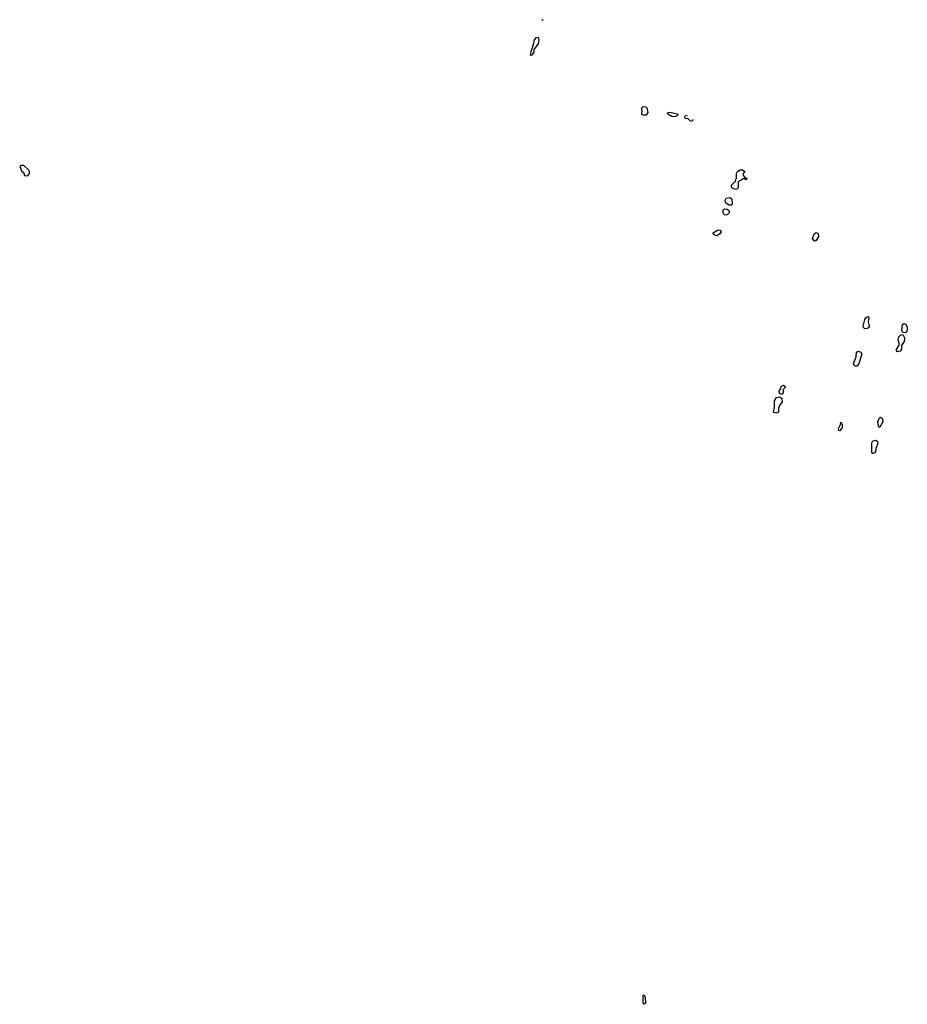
# Model space of a CAD drawing. Extents: x 2380107 to 2585170, y 384273 to 546161.
# Tile 325 of 331: x 2489280 to 2498581, y 506414 to 516727. Entities that reach past the tile are written whole.
import ezdxf

# ---------------------------------------------------------------- set-up
doc = ezdxf.new("R2010")
doc.units = 0

msp = doc.modelspace()

# ---------------------------------------------------------------- linework, layer by layer
at = {"layer": '0CON05XD'}
for points in [[(2494764, 516720), (2494754, 516724), (2494754, 516727)], [(2494633, 516353), (2494638, 516395), (2494665, 516468), (2494674, 516515), (2494695, 516539), (2494712, 516542), (2494720, 516515), (2494712, 516475), (2494668, 516415), (2494666, 516385), (2494645, 516354), (2494633, 516353)], [(2495817, 515727), (2495800, 515735), (2495803, 515773), (2495797, 515795), (2495800, 515805), (2495815, 515816), (2495840, 515815), (2495850, 515805), (2495863, 515755), (2495845, 515728), (2495817, 515727)], [(2496135, 515709), (2496114, 515714), (2496078, 515735), (2496070, 515745), (2496072, 515755), (2496095, 515759), (2496170, 515740), (2496177, 515735), (2496177, 515725), (2496155, 515712), (2496135, 515709)], [(2496334, 515681), (2496325, 515660), (2496306, 515666), (2496285, 515687), (2496255, 515693), (2496249, 515705), (2496252, 515718), (2496265, 515722), (2496275, 515721)], [(2489365, 515092), (2489382, 515115), (2489382, 515135), (2489375, 515150), (2489325, 515200), (2489292, 515198), (2489280, 515185), (2489290, 515175), (2489300, 515145), (2489320, 515125), (2489330, 515095), (2489365, 515092)], [(2496785, 514948), (2496745, 514962), (2496738, 514975), (2496738, 514992), (2496780, 515035), (2496783, 515057), (2496790, 515065), (2496792, 515115), (2496803, 515135), (2496830, 515155), (2496855, 515155), (2496880, 515135), (2496860, 515115), (2496860, 515095), (2496882, 515072), (2496895, 515070), (2496900, 515055), (2496885, 515050), (2496875, 515060), (2496855, 515060), (2496838, 515042), (2496822, 515038), (2496810, 515025), (2496810, 514965), (2496795, 514950), (2496785, 514948)], [(2496713, 514783), (2496679, 514805), (2496674, 514835), (2496684, 514856), (2496723, 514863), (2496742, 514852), (2496746, 514795), (2496735, 514783), (2496713, 514783)], [(2496685, 514681), (2496663, 514684), (2496650, 514705), (2496652, 514735), (2496665, 514744), (2496695, 514741), (2496716, 514725), (2496718, 514715), (2496708, 514695), (2496685, 514681)], [(2496585, 514464), (2496557, 514475), (2496547, 514485), (2496547, 514495), (2496585, 514520), (2496605, 514526), (2496621, 514521), (2496629, 514505), (2496618, 514485), (2496585, 514464)], [(2497615, 514407), (2497605, 514409), (2497589, 514435), (2497606, 514484), (2497627, 514497), (2497646, 514486), (2497652, 514455), (2497625, 514413), (2497615, 514407)], [(2498135, 513490), (2498118, 513505), (2498118, 513515), (2498137, 513585), (2498155, 513612), (2498175, 513617), (2498179, 513605), (2498171, 513565), (2498182, 513515), (2498180, 513505), (2498165, 513492), (2498135, 513490)], [(2498565, 513448), (2498535, 513452), (2498524, 513475), (2498531, 513535), (2498545, 513546), (2498566, 513536), (2498581, 513505), (2498579, 513471), (2498565, 513448)], [(2498478, 513248), (2498466, 513266), (2498498, 513325), (2498487, 513375), (2498493, 513405), (2498509, 513421), (2498535, 513430), (2498550, 513395), (2498547, 513355), (2498520, 513315), (2498522, 513275), (2498505, 513254), (2498478, 513248)], [(2498036, 513096), (2498025, 513103), (2498016, 513125), (2498046, 513195), (2498050, 513245), (2498065, 513256), (2498094, 513244), (2498103, 513225), (2498072, 513125), (2498055, 513099), (2498036, 513096)], [(2497265, 512800), (2497241, 512811), (2497238, 512835), (2497257, 512863), (2497258, 512885), (2497285, 512898), (2497299, 512889), (2497300, 512875), (2497282, 512855), (2497282, 512815), (2497265, 512800)], [(2497205, 512604), (2497180, 512615), (2497191, 512665), (2497190, 512735), (2497212, 512768), (2497245, 512778), (2497265, 512760), (2497270, 512725), (2497243, 512685), (2497233, 512655), (2497230, 512615), (2497205, 512604)], [(2498295, 512460), (2498285, 512460), (2498278, 512468), (2498272, 512515), (2498285, 512552), (2498305, 512562), (2498322, 512545), (2498323, 512515), (2498295, 512460)], [(2497875, 512422), (2497863, 512423), (2497860, 512445), (2497882, 512488), (2497885, 512510), (2497898, 512485), (2497897, 512455), (2497875, 512422)], [(2498225, 512183), (2498214, 512184), (2498209, 512199), (2498209, 512285), (2498214, 512305), (2498223, 512315), (2498253, 512323), (2498268, 512308), (2498273, 512287), (2498252, 512235), (2498247, 512203), (2498239, 512191), (2498225, 512183)], [(2495825, 506414), (2495815, 506425), (2495815, 506510), (2495825, 506510), (2495833, 506485), (2495837, 506425), (2495825, 506414)]]:
    msp.add_lwpolyline(points, dxfattribs=at)

doc.saveas('drawing.dxf')
